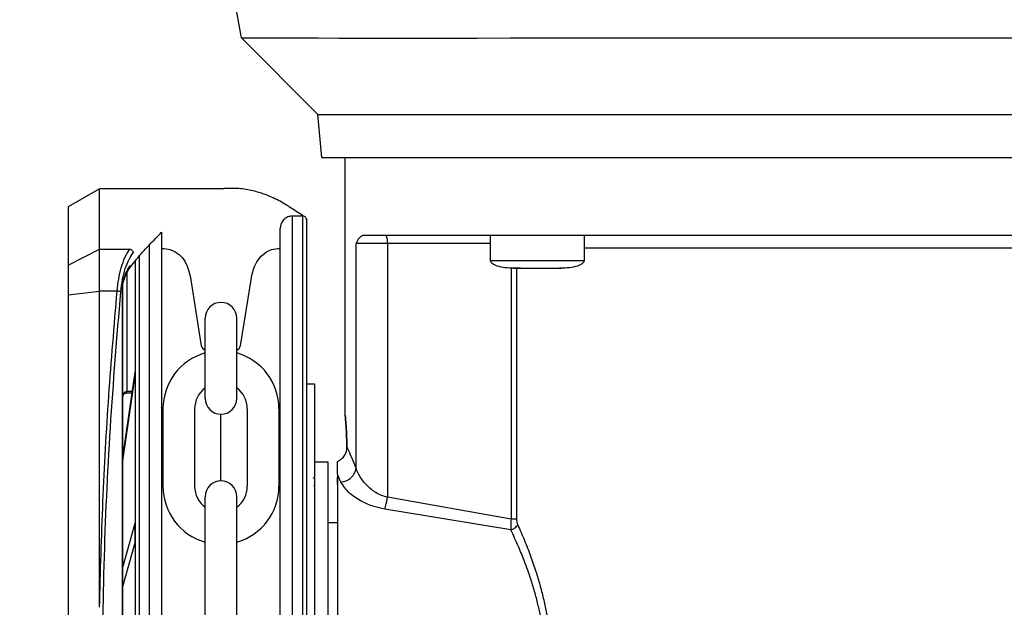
# Model space of a CAD drawing. Header units: inches. Extents: x 170 to 312, y 215 to 248.
# Tile 342 of 410: x 280.493 to 280.803, y 223.416 to 223.601. Entities that reach past the tile are written whole.
import ezdxf

# ---------------------------------------------------------------- set-up
doc = ezdxf.new("R2010")
doc.units = ezdxf.units.IN
doc.header["$LTSCALE"] = 0.25
doc.header["$MEASUREMENT"] = 0
doc.layers.add('ANNOTATIONS', color=1, linetype='Continuous')
doc.layers.add('STANDARD MOTOR RH', color=7, linetype='Continuous')
doc.styles.add('ARIAL', font='arial.ttf', dxfattribs={"height": 0.09375})
doc.dimstyles.new('STANDARD$0', dxfattribs={"dimtxt": 0.09375, "dimasz": 0.09375, "dimexe": 0.03125, "dimexo": 0.046875, "dimgap": 0.09, "dimtad": 0, "dimtih": 1, "dimtoh": 1, "dimdec": 4, "dimzin": 0, "dimdsep": 46, "dimtxsty": 'ARIAL', "dimcen": 0.09, "dimadec": 0, "dimazin": 0, "dimtfac": 1, "dimtdec": 4, "dimtofl": 0, "dimtmove": 0, "dimatfit": 1, "dimfxl": 1, "dimtolj": 1, "dimtzin": 0, "dimarcsym": 0})

# ---------------------------------------------------------------- blocks, each defined once
blk = doc.blocks.new('*D225')
at = {"layer": 'ANNOTATIONS', "color": 0, "lineweight": -2, "transparency": 16777216}
for p, q in [((279.9532264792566, 223.5853893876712), (279.9532264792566, 225.1525490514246)), ((281.0468450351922, 224.5784115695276), (281.0468450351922, 225.1525490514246)), ((280.0469764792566, 225.1212990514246), (280.2149257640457, 225.1212990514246)), ((280.9530950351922, 225.1212990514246), (280.7851457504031, 225.1212990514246))]:
    blk.add_line(p, q, dxfattribs=at)
at = {"layer": 'ANNOTATIONS', "color": 0, "transparency": 16777216}
for points in [[(280.0469764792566, 225.1369240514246), (280.0469764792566, 225.1056740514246), (279.9532264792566, 225.1212990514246)], [(280.9530950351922, 225.1369240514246), (280.9530950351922, 225.1056740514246), (281.0468450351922, 225.1212990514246)]]:
    blk.add_solid(points, dxfattribs=at)
at = {"layer": 'defpoints', "color": 0, "transparency": 16777216}
for p in [(279.9532264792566, 225.1212990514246), (281.0468450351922, 224.5315365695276), (279.9532264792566, 223.5385143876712)]:
    blk.add_point(p, dxfattribs=at)
at = {"layer": 'ANNOTATIONS', "color": 0, "transparency": 16777216, "insert": (280.5000357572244, 225.1212990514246), "char_height": 0.09375, "attachment_point": 5, "style": 'ARIAL'}
blk.add_mtext('\\A1;17 3/8"', dxfattribs=at)
blk = doc.blocks.new('*D236')
at = {"layer": 'ANNOTATIONS', "color": 0, "lineweight": -2, "transparency": 16777216}
for p, q in [((279.9532276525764, 223.5853893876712), (279.9532276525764, 225.5862628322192)), ((281.1766005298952, 225.0116590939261), (281.1766005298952, 225.5862628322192)), ((280.0469776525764, 225.5550128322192), (280.38381799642, 225.5550128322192)), ((281.0828505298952, 225.5550128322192), (280.7460101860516, 225.5550128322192))]:
    blk.add_line(p, q, dxfattribs=at)
at = {"layer": 'ANNOTATIONS', "color": 0, "transparency": 16777216}
for points in [[(280.0469776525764, 225.5706378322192), (280.0469776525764, 225.5393878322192), (279.9532276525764, 225.5550128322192)], [(281.0828505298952, 225.5706378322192), (281.0828505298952, 225.5393878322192), (281.1766005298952, 225.5550128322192)]]:
    blk.add_solid(points, dxfattribs=at)
at = {"layer": 'defpoints', "color": 0, "transparency": 16777216}
for p in [(281.1766005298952, 225.5550128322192), (281.1766005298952, 224.9647840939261), (279.9532276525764, 223.5385143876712)]:
    blk.add_point(p, dxfattribs=at)
at = {"layer": 'ANNOTATIONS', "color": 0, "transparency": 16777216, "insert": (280.5649140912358, 225.5550128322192), "char_height": 0.09375, "attachment_point": 5, "style": 'ARIAL'}
blk.add_mtext('\\A1;20"', dxfattribs=at)

msp = doc.modelspace()

# ---------------------------------------------------------------- linework, layer by layer
at = {"layer": 'STANDARD MOTOR RH'}
for p, q in [((280.5627492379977, 223.595509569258), (280.5511700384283, 223.6611761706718)), ((280.5868960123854, 223.5713632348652), (280.5627492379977, 223.595509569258)), ((280.6475284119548, 223.595509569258), (280.7681995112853, 223.595509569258)), ((280.5880801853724, 223.5578295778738), (280.5868960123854, 223.5713632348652)), ((280.5954624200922, 223.4766288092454), (280.5954619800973, 223.5578295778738)), ((280.5179448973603, 223.5479861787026), (280.508102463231, 223.5423034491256)), ((280.5570447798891, 223.5479867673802), (280.5179448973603, 223.5479861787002)), ((280.5179451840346, 223.5289447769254), (280.5179448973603, 223.5479861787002)), ((280.508102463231, 223.5423034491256), (280.5081027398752, 223.5239283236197)), ((280.5820936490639, 223.5393749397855), (280.5788948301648, 223.5393748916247)), ((280.5788971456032, 223.3855832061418), (280.5788948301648, 223.5393748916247)), ((280.5820959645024, 223.3855832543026), (280.5820936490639, 223.5393749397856)), ((280.6413398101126, 223.5253491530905), (280.6413397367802, 223.5332233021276)), ((280.6708672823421, 223.5332233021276), (280.6708673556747, 223.5253491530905)), ((280.5081027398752, 223.5239283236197), (280.5179451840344, 223.5289447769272)), ((280.5179451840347, 223.5289447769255), (280.5275014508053, 223.5289449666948)), ((280.5179453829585, 223.5157322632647), (280.5179451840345, 223.5289447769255)), ((280.5336193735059, 223.5304812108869), (280.5336215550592, 223.3855825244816)), ((280.5375564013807, 223.5291528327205), (280.5379838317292, 223.5291451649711)), ((280.5745665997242, 223.5291451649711), (280.5749579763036, 223.5291451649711)), ((280.5989323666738, 223.4598303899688), (280.5989319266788, 223.530762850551)), ((280.6413397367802, 223.530762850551), (280.5989319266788, 223.530762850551)), ((280.6088095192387, 223.530762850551), (280.6088099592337, 223.4507078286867)), ((280.5304206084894, 223.5269022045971), (280.5304227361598, 223.3855824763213)), ((280.6413398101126, 223.5253491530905), (280.6708673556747, 223.5253491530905)), ((280.5081027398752, 223.5239283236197), (280.508102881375, 223.5145299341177)), ((280.6478023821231, 223.5230001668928), (280.6478028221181, 223.4438051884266)), ((280.6507710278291, 223.5228887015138), (280.6487216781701, 223.5228887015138)), ((280.6495506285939, 223.5228887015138), (280.6495510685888, 223.4438051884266)), ((280.6614361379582, 223.5228887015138), (280.6615449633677, 223.5228887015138)), ((280.6634854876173, 223.5228887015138), (280.6631443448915, 223.5228887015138)), ((280.5265575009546, 223.5214939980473), (280.5265580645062, 223.4840634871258)), ((280.5467409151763, 223.5192607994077), (280.5499537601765, 223.4990652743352)), ((280.5625966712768, 223.4990652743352), (280.565809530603, 223.5192607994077)), ((280.5252294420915, 223.5174965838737), (280.52532724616, 223.5174965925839)), ((280.5252334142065, 223.2536703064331), (280.5252294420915, 223.5174965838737)), ((280.5253272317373, 223.5184545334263), (280.5254309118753, 223.5189478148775)), ((280.525327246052, 223.5174965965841), (280.5253761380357, 223.5181637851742)), ((280.5253312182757, 223.2536703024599), (280.52532724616, 223.5174965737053)), ((280.5253761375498, 223.5181637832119), (280.5254279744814, 223.5185342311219)), ((280.508102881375, 223.5145299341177), (280.517945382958, 223.515732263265)), ((280.508102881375, 223.5145299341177), (280.5081067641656, 223.2566365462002)), ((280.5179468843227, 223.4160121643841), (280.5179453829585, 223.5157322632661)), ((280.5235257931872, 223.5157322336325), (280.5179453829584, 223.5157322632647)), ((280.5512692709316, 223.4818734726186), (280.5512692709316, 223.5071547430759)), ((280.5612811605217, 223.4818734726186), (280.5612811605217, 223.5071547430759)), ((280.5509390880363, 223.4972628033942), (280.5512692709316, 223.4969688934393)), ((280.5612811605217, 223.4969688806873), (280.5616113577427, 223.4972628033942)), ((280.5291190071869, 223.4901259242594), (280.5253280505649, 223.4640683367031)), ((280.5253280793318, 223.4621576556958), (280.529119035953, 223.4882152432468)), ((280.5291190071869, 223.4901259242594), (280.529119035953, 223.4882152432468)), ((280.5833300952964, 223.4864724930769), (280.5857907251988, 223.4864724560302)), ((280.583330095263, 223.4864702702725), (280.5857907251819, 223.4864702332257)), ((280.5857907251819, 223.4864702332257), (280.5857902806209, 223.4569426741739)), ((280.5857907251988, 223.4864724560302), (280.5857906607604, 223.4821924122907)), ((280.5282370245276, 223.4840635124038), (280.5265580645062, 223.4840634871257)), ((280.5265580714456, 223.4836025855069), (280.5265580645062, 223.4840634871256)), ((280.5265580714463, 223.4836025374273), (280.5281699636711, 223.4836025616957)), ((280.5379607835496, 223.4785768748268), (280.5379607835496, 223.454157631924)), ((280.5479726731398, 223.4785768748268), (280.5479726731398, 223.454157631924)), ((280.5562752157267, 223.4558669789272), (280.5562752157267, 223.4768675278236)), ((280.5645777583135, 223.4785768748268), (280.5645777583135, 223.454157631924)), ((280.5745896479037, 223.4785768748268), (280.5745896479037, 223.454157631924)), ((280.5857922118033, 223.4618649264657), (280.5899753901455, 223.4618649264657)), ((280.5930019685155, 223.4579513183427), (280.5930019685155, 223.4620203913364)), ((280.5852662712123, 223.4569434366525), (280.5857923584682, 223.456717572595)), ((280.5857923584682, 223.456717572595), (280.5857923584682, 223.4569434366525)), ((280.5941267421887, 223.4554838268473), (280.5930019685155, 223.4579513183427)), ((280.5930019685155, 223.4547270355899), (280.5930019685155, 223.4570901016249)), ((280.5512692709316, 223.3998248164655), (280.5512692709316, 223.4508610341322)), ((280.5612811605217, 223.3998248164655), (280.5612811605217, 223.4508610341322)), ((280.6478028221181, 223.4438051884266), (280.6088099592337, 223.4507078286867)), ((280.6477484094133, 223.4404307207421), (280.6079553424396, 223.4470013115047)), ((280.5291197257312, 223.4424000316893), (280.5253285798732, 223.4289119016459)), ((280.5291197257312, 223.4424000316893), (280.5291198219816, 223.4360070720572)), ((280.5899753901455, 223.4427949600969), (280.5930019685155, 223.4427949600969)), ((280.5253286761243, 223.4225189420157), (280.5291198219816, 223.4360070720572))]:
    msp.add_line(p, q, dxfattribs=at)
at = {"layer": 'STANDARD MOTOR RH', "flags": 128}
for points in [[(280.5627492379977, 223.595509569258), (280.5869115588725, 223.595509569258), (280.5935823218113, 223.5955089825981), (280.6370923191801, 223.5955089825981), (280.6475284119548, 223.595509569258)], [(280.7681995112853, 223.595509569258), (280.7805965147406, 223.5955101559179), (280.8386707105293, 223.5955101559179), (280.8491068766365, 223.5955107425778), (280.8926168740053, 223.5955107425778), (280.8992876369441, 223.5955113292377), (280.9224620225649, 223.5955113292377), (280.9233401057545, 223.5955119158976), (280.9234499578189, 223.5955119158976)], [(280.5868960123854, 223.5713632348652), (280.5908124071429, 223.5713632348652), (280.5938357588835, 223.5713626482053), (280.6970579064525, 223.5713626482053), (280.7083411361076, 223.5713632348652), (280.8001673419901, 223.5713632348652), (280.8108739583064, 223.5713638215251), (280.8576051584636, 223.5713638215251), (280.8652246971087, 223.571364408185), (280.8953870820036, 223.571364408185), (280.8975587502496, 223.5713649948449), (280.8993034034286, 223.5713649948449)], [(280.5880801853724, 223.5578295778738), (280.766204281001, 223.5578295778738), (280.7775949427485, 223.5578301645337), (280.839753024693, 223.5578301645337), (280.8485399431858, 223.5578307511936), (280.887403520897, 223.5578307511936), (280.8912324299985, 223.5578313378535), (280.898119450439, 223.5578313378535)], [(280.5379838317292, 223.5291451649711), (280.5383808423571, 223.5291349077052), (280.5402660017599, 223.5287993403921), (280.5418021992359, 223.5281365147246), (280.5430716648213, 223.5272487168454), (280.5441112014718, 223.526190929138), (280.5449530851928, 223.5249859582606), (280.5456464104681, 223.5235776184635), (280.5461829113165, 223.5219798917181), (280.5466217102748, 223.5199793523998), (280.5467409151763, 223.5192607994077)], [(280.565809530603, 223.5192607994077), (280.5660671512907, 223.5207120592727), (280.5667721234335, 223.5232400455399), (280.5675807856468, 223.5249577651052), (280.5689130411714, 223.526719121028), (280.5706197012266, 223.5280623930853), (280.572250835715, 223.5287888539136), (280.5741891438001, 223.5291358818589), (280.5745669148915, 223.5291451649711)], [(280.8153325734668, 223.5292874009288), (280.8114198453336, 223.5292874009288), (280.803532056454, 223.5292868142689), (280.7278798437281, 223.5292868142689), (280.7181157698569, 223.529286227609), (280.6708673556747, 223.529286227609)], [(280.5899753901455, 223.4618649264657), (280.5899753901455, 223.4417917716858), (280.5899755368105, 223.436092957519), (280.5899755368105, 223.4162374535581), (280.5899756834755, 223.4089980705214), (280.5899756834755, 223.394169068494), (280.5899758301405, 223.3867795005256), (280.5899758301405, 223.3659002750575), (280.5899759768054, 223.359684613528), (280.5899759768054, 223.3356368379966), (280.5899761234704, 223.3343450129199), (280.5899761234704, 223.3339120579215)]]:
    msp.add_lwpolyline(points, dxfattribs=at)
at = {"layer": 'STANDARD MOTOR RH'}
for centre, radius, start, end in [((280.6049465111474, 223.5313591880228), 0.003908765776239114, 351.2244486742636, 28.48352643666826), ((280.5562752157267, 223.5071547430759), 0.005005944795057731, 7.019583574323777e-15, 180), ((280.5529685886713, 223.4995427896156), 0.003052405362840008, 188.9999999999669, 228.3263490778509), ((280.5595818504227, 223.4995427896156), 0.003052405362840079, 311.6736509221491, 351.0000000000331), ((280.5562752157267, 223.4785768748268), 0.01831443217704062, 105.8627163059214, 180), ((280.5562752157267, 223.4785768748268), 0.01831443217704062, 7.019583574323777e-15, 74.1372836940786), ((280.5562752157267, 223.4785768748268), 0.008302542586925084, 127.0808355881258, 180), ((280.5562752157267, 223.4785768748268), 0.008302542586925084, 7.019583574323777e-15, 52.91916441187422), ((280.5562752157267, 223.4818734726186), 0.005005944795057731, 180, 7.019583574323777e-15), ((280.5562752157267, 223.454157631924), 0.01831443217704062, 180, 254.1372836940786), ((280.5562752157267, 223.454157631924), 0.008302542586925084, 180, 232.9191644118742), ((280.5562752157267, 223.4508610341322), 0.005005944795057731, 7.019583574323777e-15, 180), ((280.5562752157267, 223.454157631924), 0.01831443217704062, 285.8627163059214, 7.019583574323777e-15), ((280.5562752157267, 223.454157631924), 0.008302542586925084, 307.0808355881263, 7.019583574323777e-15)]:
    msp.add_arc(centre, radius, start, end, dxfattribs=at)
for points, knots in [([(280.5822537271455, 223.5393662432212), (280.5821880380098, 223.5394090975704), (280.5821223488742, 223.5394519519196), (280.5820566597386, 223.5394948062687), (280.5806728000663, 223.5403976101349), (280.579288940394, 223.541300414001), (280.5779050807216, 223.5422032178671), (280.5774228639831, 223.5425178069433), (280.5762607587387, 223.5432759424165), (280.5743680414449, 223.5443271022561), (280.5721955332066, 223.5453831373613), (280.5701485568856, 223.5462060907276), (280.5681958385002, 223.5468530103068), (280.5663051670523, 223.5473596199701), (280.5641973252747, 223.5477758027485), (280.5620034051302, 223.5480414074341), (280.5596489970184, 223.5481343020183), (280.5580158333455, 223.5480903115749), (280.5570996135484, 223.5479928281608), (280.5570447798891, 223.5479867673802)], [-0.2026574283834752, -0.2026574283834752, -0.2026574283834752, -0.2026574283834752, -0.1934736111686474, -0.1934736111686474, -0.1934736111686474, 0, 0, 0, 0.06741739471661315, 0.1624707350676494, 0.2623543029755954, 0.3670685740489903, 0.4432677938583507, 0.5291235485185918, 0.6246357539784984, 0.7298042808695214, 0.8268099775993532, 0.9437281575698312, 0.9511714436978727, 0.9511714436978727, 0.9511714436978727, 0.9511714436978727]), ([(280.5788948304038, 223.5393589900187), (280.5786939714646, 223.5393615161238), (280.5780754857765, 223.5393411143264), (280.577044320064, 223.5389901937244), (280.5759307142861, 223.5381574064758), (280.5751149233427, 223.5369110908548), (280.5750088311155, 223.5359158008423), (280.5749578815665, 223.5354378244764)], [0.08048410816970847, 0.08048410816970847, 0.08048410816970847, 0.08048410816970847, 0.170358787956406, 0.3583268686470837, 0.5560887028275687, 0.7868168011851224, 1, 1, 1, 1]), ([(280.5833239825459, 223.5381446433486), (280.5833224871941, 223.5381892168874), (280.5833164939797, 223.5383678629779), (280.5832255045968, 223.5386825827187), (280.5829815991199, 223.5390336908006), (280.5826318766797, 223.5392724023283), (280.5823116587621, 223.539379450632), (280.5821275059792, 223.5393656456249), (280.5820775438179, 223.5393619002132)], [0, 0, 0, 0, 0.06890365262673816, 0.2761586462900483, 0.4958689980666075, 0.715579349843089, 0.9228343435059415, 1, 1, 1, 1]), ([(280.5833262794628, 223.3855832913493), (280.5833261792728, 223.3922378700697), (280.5833259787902, 223.4055538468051), (280.5833256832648, 223.4251825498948), (280.5833253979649, 223.4441321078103), (280.5833251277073, 223.4620825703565), (280.5833248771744, 223.4787229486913), (280.5833246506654, 223.4937676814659), (280.5833244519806, 223.5069643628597), (280.5833242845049, 223.5180881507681), (280.5833241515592, 223.5269185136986), (280.5833240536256, 223.533423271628), (280.583323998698, 223.5370720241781), (280.5833239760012, 223.5385788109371), (280.5833239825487, 223.5381445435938), (280.5833239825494, 223.5381444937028)], [0, 0, 0, 0, 0.0833060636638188, 0.1666974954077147, 0.2499975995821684, 0.3333024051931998, 0.4166951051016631, 0.4999952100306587, 0.5833002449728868, 0.6666928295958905, 0.7499928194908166, 0.8332978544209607, 0.9166904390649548, 0.999990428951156, 1, 1, 1, 1]), ([(280.5749601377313, 223.3855832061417), (280.5749600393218, 223.3921195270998), (280.5749598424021, 223.4051988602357), (280.5749595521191, 223.4244793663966), (280.5749592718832, 223.4430925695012), (280.5749590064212, 223.4607245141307), (280.5749587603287, 223.4770699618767), (280.5749585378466, 223.4918472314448), (280.5749583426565, 223.5048117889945), (280.5749581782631, 223.5157308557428), (280.5749580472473, 223.5244330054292), (280.5749579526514, 223.5307161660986), (280.5749578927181, 223.53469705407), (280.5749578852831, 223.5351909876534), (280.5749578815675, 223.5354378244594)], [0, 0, 0, 0, 0.08330446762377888, 0.166694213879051, 0.2499999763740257, 0.3333008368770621, 0.4166943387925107, 0.4999999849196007, 0.5833008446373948, 0.6666942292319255, 0.7499999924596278, 0.8333009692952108, 0.9166943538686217, 1, 1, 1, 1]), ([(280.5272594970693, 223.5227195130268), (280.5285253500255, 223.5243469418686), (280.5306151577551, 223.5270336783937), (280.5327653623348, 223.5293610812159), (280.5336193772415, 223.5302330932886), (280.5336486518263, 223.5302629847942), (280.5336779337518, 223.5302928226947), (280.5337072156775, 223.5303226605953), (280.5349902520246, 223.5316300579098), (280.5362732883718, 223.5329374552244), (280.537556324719, 223.534244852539)], [0, 0, 0, 0, 0.3080244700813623, 0.5085202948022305, 0.5085202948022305, 0.5085202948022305, 0.5153930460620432, 0.5153930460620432, 0.5153930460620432, 0.8165340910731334, 0.8165340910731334, 0.8165340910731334, 0.8165340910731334]), ([(280.537556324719, 223.534244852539), (280.5375563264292, 223.5341312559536), (280.5375563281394, 223.5340176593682), (280.5375563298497, 223.5339040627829), (280.5375563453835, 223.5328722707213), (280.5375563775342, 223.5307367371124), (280.5375564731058, 223.5243887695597), (280.5375566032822, 223.5157423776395), (280.5375567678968, 223.5048086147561), (280.5375569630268, 223.4918480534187), (280.5375571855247, 223.4770697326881), (280.5375574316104, 223.4607247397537), (280.5375576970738, 223.4430927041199), (280.5375579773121, 223.4244793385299), (280.5375582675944, 223.4051988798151), (280.53755846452, 223.3921191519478), (280.5375585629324, 223.3855826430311)], [-0.009409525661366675, -0.009409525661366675, -0.009409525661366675, -0.009409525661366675, 0, 0, 0, 0.08546624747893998, 0.1768922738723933, 0.268313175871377, 0.3598353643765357, 0.4512615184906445, 0.5426821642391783, 0.6342044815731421, 0.7256307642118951, 0.8170515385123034, 0.9085726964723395, 1, 1, 1, 1]), ([(280.6010084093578, 223.5332233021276), (280.6006112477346, 223.5330099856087), (280.5998314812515, 223.5325911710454), (280.5992280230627, 223.5313646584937), (280.5989319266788, 223.530762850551)], [0, 0, 0, 0, 0.5093340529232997, 1, 1, 1, 1]), ([(280.8844779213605, 223.5332250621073), (280.8828004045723, 223.5332248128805), (280.8794452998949, 223.5332243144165), (280.8724097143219, 223.5332245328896), (280.8640058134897, 223.5332244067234), (280.8541785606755, 223.5332246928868), (280.8430846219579, 223.5332236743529), (280.830838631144, 223.5332239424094), (280.8175845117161, 223.5332238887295), (280.8034739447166, 223.5332238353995), (280.78866951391, 223.5332241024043), (280.7733417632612, 223.5332230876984), (280.7576656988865, 223.5332233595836), (280.7418225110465, 223.5332232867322), (280.7259940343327, 223.5332233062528), (280.7103619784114, 223.5332233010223), (280.6951065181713, 223.5332233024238), (280.6804025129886, 223.5332233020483), (280.6664197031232, 223.5332233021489), (280.6533171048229, 223.5332233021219), (280.6412478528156, 223.5332233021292), (280.6303504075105, 223.5332233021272), (280.6207403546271, 223.5332233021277), (280.6125695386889, 223.5332233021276), (280.6057805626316, 223.5332233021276), (280.6025991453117, 223.5332233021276), (280.6010084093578, 223.5332233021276)], [0, 0, 0, 0, 0.04166450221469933, 0.08333077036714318, 0.1249996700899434, 0.1666645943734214, 0.2083321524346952, 0.2499994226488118, 0.2916659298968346, 0.3333317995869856, 0.3749983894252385, 0.41666595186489, 0.4583324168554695, 0.4999992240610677, 0.5416660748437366, 0.583332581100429, 0.6249995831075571, 0.666666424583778, 0.7083332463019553, 0.7499985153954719, 0.7916666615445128, 0.8333329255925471, 0.8749985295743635, 0.9166671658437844, 0.9583328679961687, 1, 1, 1, 1]), ([(280.5235257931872, 223.5157322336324), (280.5236687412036, 223.5170175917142), (280.5239605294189, 223.5196412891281), (280.5248033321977, 223.5232266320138), (280.5259680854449, 223.5265437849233), (280.5269727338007, 223.5281170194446), (280.5275014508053, 223.5289449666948)], [0, 0, 0, 0, 0.2282311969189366, 0.4658698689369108, 0.7189029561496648, 0.9999999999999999, 0.9999999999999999, 0.9999999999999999, 0.9999999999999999]), ([(280.5275014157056, 223.5289449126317), (280.52763588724, 223.5289083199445), (280.5279095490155, 223.5288338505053), (280.5282658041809, 223.5285645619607), (280.528528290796, 223.5282259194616), (280.5285997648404, 223.5279776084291), (280.5286339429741, 223.5278588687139)], [0, 0, 0, 0, 0.2523826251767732, 0.513621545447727, 0.7674189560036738, 1, 1, 1, 1]), ([(280.5246583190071, 223.515472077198), (280.5248181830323, 223.5167930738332), (280.5251380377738, 223.5194361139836), (280.5260595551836, 223.522887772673), (280.5272198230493, 223.5258202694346), (280.5281624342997, 223.5271791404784), (280.5286339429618, 223.5278588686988)], [0, 0, 0, 0, 0.2496836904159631, 0.4995652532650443, 0.7496748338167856, 1, 1, 1, 1]), ([(280.6485986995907, 223.5228887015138), (280.6468483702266, 223.5229719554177), (280.6447547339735, 223.5230715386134), (280.6425764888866, 223.5239463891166), (280.6419234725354, 223.5243473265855), (280.6415451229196, 223.5247385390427), (280.6413509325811, 223.5250829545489), (280.6413464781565, 223.5253224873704), (280.6413443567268, 223.525436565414)], [0, 0, 0, 0, 0.6348033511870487, 0.7593126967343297, 0.8593888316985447, 0.9131484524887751, 0.9586367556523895, 1, 1, 1, 1]), ([(280.670862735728, 223.525436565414), (280.6708605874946, 223.525322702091), (280.6708560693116, 223.5250832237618), (280.6706622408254, 223.5247386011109), (280.6702835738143, 223.5243474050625), (280.6696306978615, 223.523946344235), (280.6674523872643, 223.5230716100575), (280.665358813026, 223.5229719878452), (280.6636085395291, 223.5228887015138)], [0, 0, 0, 0, 0.0412916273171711, 0.08684490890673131, 0.1406116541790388, 0.2406821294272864, 0.3651937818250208, 1, 1, 1, 1]), ([(280.525430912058, 223.5189478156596), (280.5256745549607, 223.5197392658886), (280.5262931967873, 223.5217488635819), (280.5271610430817, 223.5230438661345), (280.527687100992, 223.5238288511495)], [0, 0, 0, 0, 0.3938351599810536, 1, 1, 1, 1]), ([(280.5255017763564, 223.5187023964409), (280.5257772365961, 223.5195549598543), (280.5263561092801, 223.5213466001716), (280.5271455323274, 223.5225099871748), (280.5275593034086, 223.5231197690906)], [0, 0, 0, 0, 0.475856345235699, 1, 1, 1, 1]), ([(280.5276870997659, 223.5238288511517), (280.5276990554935, 223.5237500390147), (280.5277227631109, 223.5235937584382), (280.5276866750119, 223.5233628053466), (280.5276195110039, 223.5232292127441), (280.5275857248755, 223.5231620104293)], [0, 0, 0, 0, 0.335804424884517, 0.6658835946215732, 1, 1, 1, 1]), ([(280.5291903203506, 223.5251208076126), (280.529190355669, 223.5227749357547), (280.5291904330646, 223.517634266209), (280.5291905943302, 223.5069229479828), (280.5291907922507, 223.4937770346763), (280.5291910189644, 223.4787187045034), (280.5291912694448, 223.4620818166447), (280.529191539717, 223.4441303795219), (280.5291918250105, 223.4251812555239), (280.5291921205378, 223.4055524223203), (280.5291923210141, 223.3922368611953), (280.5291924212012, 223.3855824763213)], [0, 0, 0, 0, 0.09501659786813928, 0.2082163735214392, 0.3212904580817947, 0.4343712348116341, 0.5475710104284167, 0.6606452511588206, 0.7737261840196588, 0.886920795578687, 1, 1, 1, 1]), ([(280.6485986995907, 223.5228887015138), (280.6487115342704, 223.5228887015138), (280.6489372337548, 223.5228887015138), (280.6506728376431, 223.5228887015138), (280.6531531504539, 223.5228887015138), (280.655120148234, 223.5228887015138), (280.6561036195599, 223.5228887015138)], [0, 0, 0, 0, 0.2499386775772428, 0.4999440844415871, 0.7499790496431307, 1, 1, 1, 1]), ([(280.6561036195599, 223.5228887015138), (280.6570870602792, 223.5228887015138), (280.6590540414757, 223.5228887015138), (280.6615344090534, 223.5228887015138), (280.6632698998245, 223.5228887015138), (280.6634956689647, 223.5228887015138), (280.6636085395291, 223.5228887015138)], [0, 0, 0, 0, 0.2500156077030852, 0.5000565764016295, 0.7500593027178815, 1, 1, 1, 1]), ([(280.5252294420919, 223.5174965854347), (280.5252348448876, 223.5176437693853), (280.5252470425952, 223.5179760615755), (280.5252985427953, 223.5182833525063), (280.5253272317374, 223.5184545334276)], [0, 0, 0, 0, 0.4429353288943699, 1, 1, 1, 1]), ([(280.5253761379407, 223.5181637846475), (280.5253949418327, 223.5182088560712), (280.5254325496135, 223.518298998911), (280.5253623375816, 223.5184026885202), (280.5253272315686, 223.5184545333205)], [0, 0, 0, 0, 0.500000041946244, 1, 1, 1, 1]), ([(280.5254279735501, 223.5185342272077), (280.5254652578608, 223.5185964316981), (280.525539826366, 223.5187208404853), (280.52546722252, 223.5188721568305), (280.5254309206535, 223.5189478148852)], [0, 0, 0, 0, 0.5000007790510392, 1, 1, 1, 1]), ([(280.5179468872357, 223.4160042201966), (280.5182573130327, 223.4271449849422), (280.5188792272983, 223.4494646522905), (280.5207421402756, 223.4827851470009), (280.522596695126, 223.504735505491), (280.5235257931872, 223.5157322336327)], [0, 0, 0, 0, 0.3321382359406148, 0.6654134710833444, 1, 1, 1, 1]), ([(280.5187611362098, 223.3855843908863), (280.5188926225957, 223.4001390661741), (280.5191556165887, 223.4292507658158), (280.5211322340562, 223.4727172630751), (280.5234827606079, 223.5012180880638), (280.5246583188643, 223.5154720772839)], [0, 0, 0, 0, 0.3332416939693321, 0.6665371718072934, 1, 1, 1, 1]), ([(280.5246583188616, 223.5154720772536), (280.5246042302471, 223.515499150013), (280.5244936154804, 223.5155545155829), (280.5242162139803, 223.5156307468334), (280.5238845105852, 223.5156944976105), (280.5236436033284, 223.5157199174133), (280.5235258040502, 223.5157323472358)], [0, 0, 0, 0, 0.2444909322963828, 0.5000000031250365, 0.755509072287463, 1, 1, 1, 1]), ([(280.5253277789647, 223.4823139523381), (280.5253428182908, 223.4825275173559), (280.5253722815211, 223.4829459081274), (280.5255824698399, 223.4834288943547), (280.5258276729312, 223.4837410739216), (280.5260457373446, 223.4839194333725), (280.5262930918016, 223.4840401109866), (280.5264704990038, 223.4840557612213), (280.5265580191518, 223.4840634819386)], [0, 0, 0, 0, 0.2718919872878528, 0.5326579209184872, 0.656675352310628, 0.7753569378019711, 0.8891770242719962, 1, 1, 1, 1]), ([(280.5253504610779, 223.4824895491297), (280.5253616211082, 223.4825794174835), (280.5253953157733, 223.4828507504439), (280.5256460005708, 223.4832306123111), (280.5260682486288, 223.4835562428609), (280.5264038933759, 223.483587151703), (280.5265703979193, 223.4836024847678)], [0, 0, 0, 0, 0.1487405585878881, 0.4490815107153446, 0.7267038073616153, 1, 1, 1, 1]), ([(280.5376877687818, 223.4768776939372), (280.5376430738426, 223.4773705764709), (280.5375804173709, 223.4780615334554), (280.5375623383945, 223.478827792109), (280.5375571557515, 223.4790474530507)], [0, 0, 0, 0, 0.7133331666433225, 1, 1, 1, 1]), ([(280.5960396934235, 223.4667095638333), (280.5959937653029, 223.4680856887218), (280.5959018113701, 223.4708408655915), (280.5956822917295, 223.4740557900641), (280.5955081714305, 223.4761496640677), (280.5954395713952, 223.4768681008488), (280.5955081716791, 223.4761496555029), (280.5956822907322, 223.4740558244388), (280.5959018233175, 223.4708406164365), (280.5959937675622, 223.4680856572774), (280.5960396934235, 223.4667095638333)], [0, 0, 0, 0, 0.1249630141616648, 0.2501918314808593, 0.375240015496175, 0.4999929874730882, 0.6247459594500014, 0.7497941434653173, 0.8750229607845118, 1, 1, 1, 1]), ([(280.5930019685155, 223.4620203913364), (280.5934526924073, 223.4622431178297), (280.5943542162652, 223.4626886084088), (280.595347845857, 223.4638533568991), (280.5959657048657, 223.4652452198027), (280.5960150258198, 223.466221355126), (280.5960396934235, 223.4667095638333)], [0, 0, 0, 0, 0.2499563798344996, 0.4999549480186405, 0.7499052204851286, 1, 1, 1, 1]), ([(280.5989323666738, 223.4598303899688), (280.5984988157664, 223.4608934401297), (280.597655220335, 223.4629619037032), (280.5966796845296, 223.4652420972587), (280.5962487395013, 223.4662302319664), (280.5960396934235, 223.4667095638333)], [0, 0, 0, 0, 0.3525121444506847, 0.6859116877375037, 0.9999999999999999, 0.9999999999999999, 0.9999999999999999, 0.9999999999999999]), ([(280.5930019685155, 223.4579513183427), (280.5930019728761, 223.4561788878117), (280.5930019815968, 223.4526342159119), (280.5930019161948, 223.4448768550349), (280.5930021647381, 223.4356510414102), (280.5930021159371, 223.4250856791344), (280.5930020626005, 223.4135905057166), (280.5930023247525, 223.4015659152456), (280.5930022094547, 223.3893650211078), (280.5930023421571, 223.3815511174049), (280.5930024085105, 223.377644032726)], [0, 0, 0, 0, 0.1250053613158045, 0.2499973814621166, 0.3750018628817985, 0.5000021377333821, 0.624998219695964, 0.7500007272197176, 0.874996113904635, 1, 1, 1, 1]), ([(280.5941267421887, 223.4554838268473), (280.5946980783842, 223.4555893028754), (280.5958816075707, 223.4558077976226), (280.5974362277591, 223.4568369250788), (280.598573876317, 223.4582433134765), (280.5988156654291, 223.4593137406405), (280.5989323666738, 223.4598303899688)], [0, 0, 0, 0, 0.2413737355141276, 0.5000083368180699, 0.7586754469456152, 1, 1, 1, 1]), ([(280.6088099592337, 223.4507078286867), (280.6081679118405, 223.4508847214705), (280.6068687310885, 223.4512426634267), (280.6045448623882, 223.4524750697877), (280.6021292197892, 223.4544705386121), (280.5999853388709, 223.457172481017), (280.5992839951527, 223.4589428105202), (280.5989323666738, 223.4598303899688)], [0, 0, 0, 0, 0.1182711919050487, 0.2393213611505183, 0.4883332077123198, 0.7434686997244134, 1, 1, 1, 1]), ([(280.5856049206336, 223.4545862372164), (280.5856050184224, 223.4545862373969), (280.5856829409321, 223.4545863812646), (280.5857376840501, 223.4542426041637), (280.5857923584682, 223.4538992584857)], [0, 0, 0, 0, 0.001254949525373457, 1, 1, 1, 1]), ([(280.5857923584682, 223.4538992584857), (280.5857923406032, 223.449905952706), (280.5857923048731, 223.4419193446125), (280.5857925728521, 223.4279946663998), (280.5857924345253, 223.4132103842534), (280.58579271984, 223.3978882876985), (280.5857925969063, 223.3825662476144), (280.5857928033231, 223.3677814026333), (280.585792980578, 223.3538573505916), (280.5857929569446, 223.3458704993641), (280.5857929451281, 223.3418771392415)], [0, 0, 0, 0, 0.124998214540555, 0.2499963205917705, 0.3749989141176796, 0.4999955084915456, 0.6249968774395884, 0.7499994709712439, 0.8750017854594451, 1, 1, 1, 1]), ([(280.5857923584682, 223.456717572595), (280.5857923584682, 223.456558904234), (280.5857923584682, 223.45622174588), (280.5857923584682, 223.4552765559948), (280.5857923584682, 223.4544727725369), (280.5857923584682, 223.4538992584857)], [0, 0, 0, 0, 0.2029761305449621, 0.4313090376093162, 1, 1, 1, 1]), ([(280.6079553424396, 223.4470013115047), (280.6067780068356, 223.4472317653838), (280.6041598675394, 223.4477442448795), (280.600308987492, 223.449455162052), (280.5962930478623, 223.4521626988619), (280.5949084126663, 223.4542854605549), (280.5941267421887, 223.4554838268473)], [0, 0, 0, 0, 0.1711773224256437, 0.380661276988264, 0.65036365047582, 1, 1, 1, 1]), ([(280.6079553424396, 223.4470013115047), (280.60803538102, 223.4472425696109), (280.6081973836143, 223.4477308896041), (280.6084293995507, 223.4486517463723), (280.6086418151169, 223.4496581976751), (280.6087543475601, 223.4503606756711), (280.6088099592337, 223.4507078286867)], [0, 0, 0, 0, 0.2470488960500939, 0.5000408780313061, 0.7529284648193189, 1, 1, 1, 1]), ([(280.6478028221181, 223.4438051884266), (280.6477592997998, 223.4432440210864), (280.6476633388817, 223.4420067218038), (280.6477183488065, 223.4409879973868), (280.6477484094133, 223.440431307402)], [0, 0, 0, 0, 0.4535421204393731, 1, 1, 1, 1]), ([(280.6477484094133, 223.4404307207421), (280.6479760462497, 223.4405048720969), (280.6484419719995, 223.4406566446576), (280.6490813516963, 223.4410487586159), (280.6496113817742, 223.4415222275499), (280.6498156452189, 223.4418676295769), (280.6499154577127, 223.4420364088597)], [0, 0, 0, 0, 0.2442937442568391, 0.5000190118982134, 0.7556863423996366, 1, 1, 1, 1]), ([(280.6495510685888, 223.4438051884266), (280.6494530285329, 223.4438051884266), (280.649256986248, 223.4438051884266), (280.6488352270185, 223.4438051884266), (280.6483480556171, 223.4438051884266), (280.6479845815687, 223.4438051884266), (280.6478028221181, 223.4438051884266)], [0, 0, 0, 0, 0.2499901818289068, 0.4998839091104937, 0.7499110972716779, 1, 1, 1, 1]), ([(280.6495510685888, 223.4438051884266), (280.6495669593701, 223.4435140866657), (280.6496031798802, 223.4428505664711), (280.649803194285, 223.4423290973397), (280.6499154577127, 223.4420364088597)], [0, 0, 0, 0, 0.4387232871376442, 1, 1, 1, 1]), ([(280.6499154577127, 223.4420364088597), (280.6506374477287, 223.4404019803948), (280.6520306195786, 223.4372481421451), (280.653964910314, 223.4322788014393), (280.6555859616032, 223.4275913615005), (280.6569259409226, 223.4231474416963), (280.6580261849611, 223.4188907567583), (280.6589006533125, 223.4147815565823), (280.6595660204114, 223.410847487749), (280.6600430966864, 223.4071084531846), (280.6603582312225, 223.4033596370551), (280.6605229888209, 223.3996002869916), (280.6604948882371, 223.3970938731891), (280.6604808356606, 223.3958404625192)], [0, 0, 0, 0, 0.1290318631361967, 0.2489834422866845, 0.3596689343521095, 0.4517581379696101, 0.5420012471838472, 0.6309113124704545, 0.7060594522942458, 0.7802100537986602, 0.8536768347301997, 0.926826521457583, 1, 1, 1, 1]), ([(280.6585594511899, 223.3959149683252), (280.6585685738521, 223.3977141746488), (280.6585878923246, 223.4015242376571), (280.6580647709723, 223.4075846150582), (280.6571765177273, 223.4131268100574), (280.6560721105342, 223.4180109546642), (280.654953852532, 223.4221186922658), (280.6535841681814, 223.426417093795), (280.6519680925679, 223.4308216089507), (280.6499949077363, 223.4356275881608), (280.648554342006, 223.4387075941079), (280.6477484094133, 223.4404307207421)], [0, 0, 0, 0, 0.1082425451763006, 0.2292182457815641, 0.3670312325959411, 0.4518303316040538, 0.5421950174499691, 0.6382021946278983, 0.746058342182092, 0.8579309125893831, 1, 1, 1, 1])]:
    msp.add_open_spline(points, degree=3, knots=knots, dxfattribs=at)

# ---------------------------------------------------------------- dimensions: what is measured, and where the dimension line sits
at = {"layer": 'ANNOTATIONS'}
dim = msp.add_linear_dim(base=(281.1766005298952, 225.5550128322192), p1=(279.9532276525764, 223.5385143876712), p2=(281.1766005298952, 224.9647840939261), angle=180, text='20"', dimstyle='STANDARD$0', dxfattribs=at)
dim.commit()
dim.dimension.update_dxf_attribs({"geometry": '*D236', "text_midpoint": (280.5649140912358, 225.5550128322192), "dimtype": 160})
dim = msp.add_linear_dim(base=(279.9532264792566, 225.1212990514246), p1=(281.0468450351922, 224.5315365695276), p2=(279.9532264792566, 223.5385143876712), text='17 3/8"', dimstyle='STANDARD$0', dxfattribs=at)
dim.commit()
dim.dimension.update_dxf_attribs({"geometry": '*D225', "text_midpoint": (280.5000357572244, 225.1212990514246), "dimtype": 160})

doc.saveas('drawing.dxf')
